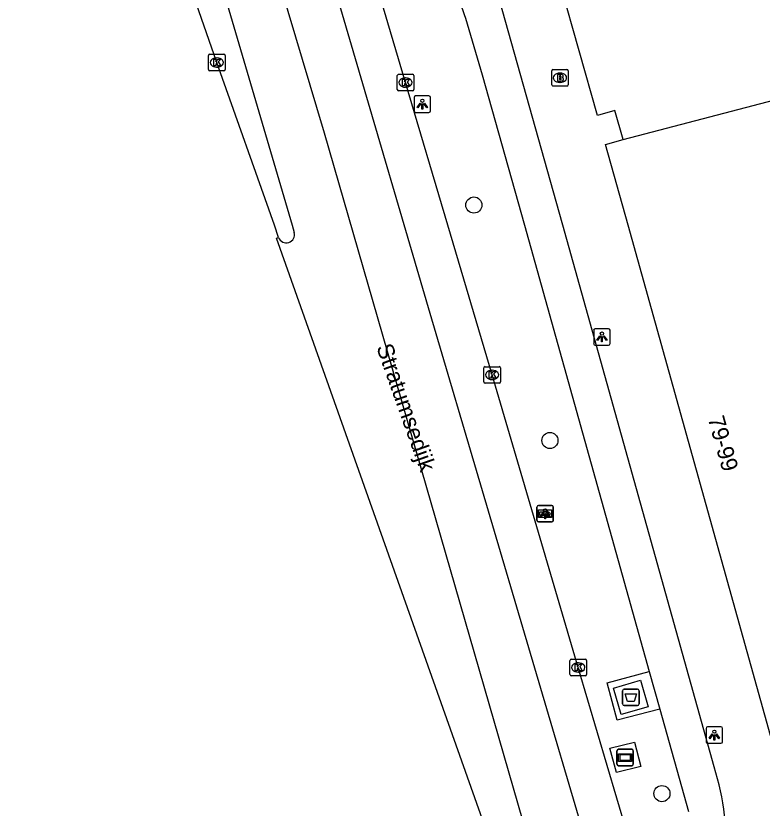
# Model space of a CAD drawing. Extents: x 161882 to 162509, y 381687 to 382379.
# Drawn here: x 161887.07 to 161932.3, y 382214.69 to 382262.69 of the extents above; entities that cross this region are included whole.
import ezdxf

# ---------------------------------------------------------------- set-up
doc = ezdxf.new("R2010")
doc.units = 0
for name, color, linetype in [('IMGEO_Afval_apart_plaats', 7, 'Continuous'), ('IMGEO_Berm_groen', 7, 'Continuous'), ('IMGEO_Boom', 7, 'Continuous'), ('IMGEO_Brandkraan', 7, 'Continuous'), ('IMGEO_Fietspad_gesloten', 7, 'Continuous'), ('IMGEO_Kolk', 7, 'Continuous'), ('IMGEO_Lichtpunt', 7, 'Continuous'), ('IMGEO_Openbare_ruimte_label', 7, 'Continuous'), ('IMGEO_OVBaan_gesloten', 7, 'Continuous'), ('IMGEO_Pand', 7, 'Continuous'), ('IMGEO_Pand_nummerreeks', 7, 'Continuous'), ('IMGEO_Reclamebord', 7, 'Continuous'), ('IMGEO_Rijbaan_lokaal_gesloten', 7, 'Continuous'), ('IMGEO_Voetpad_gesloten', 7, 'Continuous'), ('IMGEO_Voetpad_open', 7, 'Continuous'), ('IMGEO_Wegwijzer', 7, 'Continuous')]:
    doc.layers.add(name, color=color, linetype=linetype)

msp = doc.modelspace()

# ---------------------------------------------------------------- linework, layer by layer
at = {"layer": 'IMGEO_Afval_apart_plaats'}
for p, q in [((161923.843, 382221.001), (161923.843, 382221.801)), ((161923.843, 382221.801), (161923.843, 382221.001)), ((161923.943, 382221.901), (161924.733, 382221.901)), ((161924.733, 382221.901), (161923.943, 382221.901)), ((161924.833, 382221.801), (161924.833, 382221.001)), ((161924.833, 382221.001), (161924.833, 382221.801)), ((161924.733, 382220.901), (161923.943, 382220.901)), ((161923.943, 382220.901), (161924.733, 382220.901))]:
    msp.add_line(p, q, dxfattribs=at)
msp.add_lwpolyline([(161923.986, 382221.615), (161924.69, 382221.615), (161924.541, 382221.145), (161924.135, 382221.145), (161923.986, 382221.615)], dxfattribs=at)
for centre, start, end in [((161923.943, 382221.801), 90, 180), ((161923.943, 382221.801), 90, 180), ((161924.733, 382221.801), 0, 90), ((161924.733, 382221.801), 360, 90), ((161923.943, 382221.001), 180, 270), ((161923.943, 382221.001), 180, 270), ((161924.733, 382221.001), 270, 0), ((161924.733, 382221.001), 270, 0)]:
    msp.add_arc(centre, 0.1, start, end, dxfattribs=at)
at = {"layer": 'IMGEO_Berm_groen'}
msp.add_lwpolyline([(161924.551, 382218.692), (161924.938, 382217.223), (161923.471, 382216.851), (161923.074, 382218.328), (161924.551, 382218.692)], dxfattribs=at)
at = {"layer": 'IMGEO_Boom'}
for centre in [(161914.827, 382251.226), (161919.435, 382236.963), (161926.222, 382215.573)]:
    msp.add_circle(centre, 0.489, dxfattribs=at)
at = {"layer": 'IMGEO_Brandkraan'}
for p, q in [((161919.541, 382258.512), (161919.541, 382259.364)), ((161919.616, 382259.438), (161920.468, 382259.438)), ((161920.029, 382259.218), (161920.054, 382259.218)), ((161920.542, 382259.364), (161920.542, 382258.512)), ((161920.468, 382258.438), (161919.616, 382258.438)), ((161920.052, 382258.658), (161920.027, 382258.658))]:
    msp.add_line(p, q, dxfattribs=at)
for points in [[(161919.541, 382258.512), (161919.541, 382259.364)], [(161919.616, 382259.438), (161920.468, 382259.438)], [(161920.542, 382259.364), (161920.542, 382258.512)], [(161919.889, 382259.138), (161919.889, 382258.738), (161920.102, 382258.738)], [(161920.12, 382259.138), (161919.889, 382259.138)], [(161920.068, 382259.057), (161920.014, 382259.057), (161920.014, 382258.981)], [(161920.014, 382258.981), (161920.067, 382258.981)], [(161920.076, 382258.905), (161920.014, 382258.905), (161920.014, 382258.824)], [(161920.014, 382258.824), (161920.076, 382258.824)], [(161920.468, 382258.438), (161919.616, 382258.438)]]:
    msp.add_lwpolyline(points, dxfattribs=at)
for centre, radius, start, end in [((161919.618, 382259.362), 0.0765, 91.552, 178.448), ((161919.618, 382259.362), 0.0765, 91.552, 178.448), ((161920.466, 382259.362), 0.0765, 1.552, 88.448), ((161920.466, 382259.362), 0.0765, 1.552, 88.448), ((161920.069, 382259.019), 0.0379, 267.8285, 90.9355), ((161920.077, 382258.864), 0.0404, 269.8759, 90.5077), ((161920.108, 382258.989), 0.251, 268.6676, 293.5347), ((161920.124, 382258.993), 0.145, 59.4692, 91.5367), ((161920.149, 382259.04), 0.0922, 285.5137, 58.1501), ((161920.154, 382258.848), 0.105, 301.3115, 78.989), ((161919.618, 382258.514), 0.0765, 181.552, 268.448), ((161919.618, 382258.514), 0.0765, 181.552, 268.448), ((161920.466, 382258.514), 0.0765, 271.552, 358.448), ((161920.466, 382258.514), 0.0765, 271.552, 358.448)]:
    msp.add_arc(centre, radius, start, end, dxfattribs=at)
for centre, major_axis, ratio, start_param, end_param in [((161920.028, 382258.938), (-0.387, 0.002), 0.722429, 4.712389, 7.853982), ((161920.053, 382258.938), (-0.39, 0.002), 0.717154, 1.570796, 4.712389)]:
    msp.add_ellipse(centre, major_axis=major_axis, ratio=ratio, start_param=start_param, end_param=end_param, dxfattribs=at)
at = {"layer": 'IMGEO_Fietspad_gesloten'}
for points in [[(161929.383, 382217.188), (161920.208, 382250), (161916.183, 382264.392)], [(161914.324, 382262.55), (161915.338, 382259.12), (161917.891, 382250), (161925.456, 382222.971)], [(161925.456, 382222.971), (161926.097, 382220.68)], [(161926.097, 382220.68), (161927.828, 382214.496)]]:
    msp.add_lwpolyline(points, dxfattribs=at)
for centre, radius, start, end in [((161922.228, 382265.737), 8.522, 175.7434, 201.963), ((161914.483, 382212.426), 15.642, 355.7765, 17.7241)]:
    msp.add_arc(centre, radius, start, end, dxfattribs=at)
at = {"layer": 'IMGEO_Kolk'}
for p, q in [((161898.745, 382259.434), (161898.745, 382260.286)), ((161898.82, 382260.36), (161899.672, 382260.36)), ((161899.746, 382260.286), (161899.746, 382259.434)), ((161899.233, 382260.14), (161899.258, 382260.14)), ((161899.672, 382259.36), (161898.82, 382259.36)), ((161899.256, 382259.58), (161899.231, 382259.58)), ((161910.185, 382258.221), (161910.185, 382259.073)), ((161910.26, 382259.147), (161911.112, 382259.147)), ((161910.673, 382258.927), (161910.698, 382258.927)), ((161911.186, 382259.073), (161911.186, 382258.221)), ((161910.696, 382258.367), (161910.671, 382258.367)), ((161911.112, 382258.147), (161910.26, 382258.147)), ((161915.505, 382241.436), (161916.357, 382241.436)), ((161915.43, 382240.51), (161915.43, 382241.362)), ((161915.918, 382241.216), (161915.943, 382241.216)), ((161916.431, 382241.362), (161916.431, 382240.51)), ((161915.941, 382240.656), (161915.916, 382240.656)), ((161916.357, 382240.436), (161915.505, 382240.436)), ((161920.726, 382223.715), (161921.578, 382223.715)), ((161920.651, 382222.789), (161920.651, 382223.641)), ((161921.139, 382223.495), (161921.164, 382223.495)), ((161921.652, 382223.641), (161921.652, 382222.789)), ((161921.578, 382222.715), (161920.726, 382222.715)), ((161921.162, 382222.935), (161921.137, 382222.935))]:
    msp.add_line(p, q, dxfattribs=at)
for points in [[(161898.745, 382259.434), (161898.745, 382260.286)], [(161898.82, 382260.36), (161899.672, 382260.36)], [(161899.746, 382260.286), (161899.746, 382259.434)], [(161899.066, 382260.06), (161899.189, 382260.06), (161899.189, 382259.909), (161899.319, 382260.06), (161899.483, 382260.06), (161899.337, 382259.909), (161899.49, 382259.66), (161899.338, 382259.66), (161899.253, 382259.824), (161899.189, 382259.757), (161899.189, 382259.66), (161899.066, 382259.66), (161899.066, 382260.06)], [(161899.672, 382259.36), (161898.82, 382259.36)], [(161910.185, 382258.221), (161910.185, 382259.073)], [(161910.26, 382259.147), (161911.112, 382259.147)], [(161910.506, 382258.847), (161910.629, 382258.847), (161910.629, 382258.696), (161910.759, 382258.847), (161910.923, 382258.847), (161910.777, 382258.696), (161910.93, 382258.447), (161910.778, 382258.447), (161910.693, 382258.611), (161910.629, 382258.544), (161910.629, 382258.447), (161910.506, 382258.447), (161910.506, 382258.847)], [(161911.186, 382259.073), (161911.186, 382258.221)], [(161911.112, 382258.147), (161910.26, 382258.147)], [(161915.505, 382241.436), (161916.357, 382241.436)], [(161915.43, 382240.51), (161915.43, 382241.362)], [(161915.751, 382241.136), (161915.874, 382241.136), (161915.874, 382240.985), (161916.004, 382241.136), (161916.168, 382241.136), (161916.022, 382240.985), (161916.175, 382240.736), (161916.023, 382240.736), (161915.938, 382240.9), (161915.874, 382240.833), (161915.874, 382240.736), (161915.751, 382240.736), (161915.751, 382241.136)], [(161916.431, 382241.362), (161916.431, 382240.51)], [(161916.357, 382240.436), (161915.505, 382240.436)], [(161920.726, 382223.715), (161921.578, 382223.715)], [(161920.651, 382222.789), (161920.651, 382223.641)], [(161920.972, 382223.415), (161921.095, 382223.415), (161921.095, 382223.264), (161921.225, 382223.415), (161921.389, 382223.415), (161921.243, 382223.264), (161921.396, 382223.015), (161921.244, 382223.015), (161921.159, 382223.179), (161921.095, 382223.112), (161921.095, 382223.015), (161920.972, 382223.015), (161920.972, 382223.415)], [(161921.652, 382223.641), (161921.652, 382222.789)], [(161921.578, 382222.715), (161920.726, 382222.715)]]:
    msp.add_lwpolyline(points, dxfattribs=at)
for centre, start, end in [((161898.822, 382260.284), 91.552, 178.448), ((161898.822, 382260.284), 91.552, 178.448), ((161899.67, 382260.284), 1.552, 88.448), ((161899.67, 382260.284), 1.552, 88.448), ((161898.822, 382259.436), 181.552, 268.448), ((161898.822, 382259.436), 181.552, 268.448), ((161899.67, 382259.436), 271.552, 358.448), ((161899.67, 382259.436), 271.552, 358.448), ((161910.262, 382259.071), 91.552, 178.448), ((161910.262, 382259.071), 91.552, 178.448), ((161911.11, 382259.071), 1.552, 88.448), ((161911.11, 382259.071), 1.552, 88.448), ((161910.262, 382258.223), 181.552, 268.448), ((161910.262, 382258.223), 181.552, 268.448), ((161911.11, 382258.223), 271.552, 358.448), ((161911.11, 382258.223), 271.552, 358.448), ((161915.507, 382241.36), 91.552, 178.448), ((161915.507, 382241.36), 91.552, 178.448), ((161916.355, 382241.36), 1.552, 88.448), ((161916.355, 382241.36), 1.552, 88.448), ((161915.507, 382240.512), 181.552, 268.448), ((161915.507, 382240.512), 181.552, 268.448), ((161916.355, 382240.512), 271.552, 358.448), ((161916.355, 382240.512), 271.552, 358.448), ((161920.728, 382223.639), 91.552, 178.448), ((161920.728, 382223.639), 91.552, 178.448), ((161921.576, 382223.639), 1.552, 88.448), ((161921.576, 382223.639), 1.552, 88.448), ((161920.728, 382222.791), 181.552, 268.448), ((161920.728, 382222.791), 181.552, 268.448), ((161921.576, 382222.791), 271.552, 358.448), ((161921.576, 382222.791), 271.552, 358.448)]:
    msp.add_arc(centre, 0.0765, start, end, dxfattribs=at)
for centre, major_axis, ratio, start_param, end_param in [((161899.232, 382259.86), (-0.387, 0.002), 0.722429, 4.712389, 7.853982), ((161899.257, 382259.86), (-0.39, 0.002), 0.717154, 1.570796, 4.712389), ((161910.672, 382258.647), (-0.387, 0.002), 0.722429, 4.712389, 7.853982), ((161910.697, 382258.647), (-0.39, 0.002), 0.717154, 1.570796, 4.712389), ((161915.917, 382240.936), (-0.387, 0.002), 0.722429, 4.712389, 7.853982), ((161915.942, 382240.936), (-0.39, 0.002), 0.717154, 1.570796, 4.712389), ((161921.138, 382223.215), (-0.387, 0.002), 0.722429, 4.712389, 7.853982), ((161921.163, 382223.215), (-0.39, 0.002), 0.717154, 1.570796, 4.712389)]:
    msp.add_ellipse(centre, major_axis=major_axis, ratio=ratio, start_param=start_param, end_param=end_param, dxfattribs=at)
at = {"layer": 'IMGEO_Lichtpunt'}
for p, q in [((161912.106, 382257.838), (161911.298, 382257.838)), ((161912.106, 382257.838), (161911.298, 382257.838)), ((161911.204, 382257.743), (161911.204, 382256.936)), ((161911.204, 382257.743), (161911.204, 382256.936)), ((161912.2, 382256.936), (161912.2, 382257.743)), ((161912.2, 382256.936), (161912.2, 382257.743)), ((161911.298, 382256.842), (161912.106, 382256.842)), ((161911.298, 382256.842), (161912.106, 382256.842)), ((161922.086, 382243.642), (161922.086, 382242.835)), ((161922.086, 382243.642), (161922.086, 382242.835)), ((161922.988, 382243.737), (161922.18, 382243.737)), ((161922.988, 382243.737), (161922.18, 382243.737)), ((161923.082, 382242.835), (161923.082, 382243.642)), ((161923.082, 382242.835), (161923.082, 382243.642)), ((161922.18, 382242.741), (161922.988, 382242.741)), ((161922.18, 382242.741), (161922.988, 382242.741)), ((161918.646, 382232.934), (161918.646, 382232.127)), ((161918.646, 382232.934), (161918.646, 382232.127)), ((161919.548, 382233.029), (161918.74, 382233.029)), ((161919.548, 382233.029), (161918.74, 382233.029)), ((161919.642, 382232.127), (161919.642, 382232.934)), ((161919.642, 382232.127), (161919.642, 382232.934)), ((161918.74, 382232.033), (161919.548, 382232.033)), ((161918.74, 382232.033), (161919.548, 382232.033)), ((161928.9, 382219.526), (161928.9, 382218.719)), ((161928.9, 382219.526), (161928.9, 382218.719)), ((161929.802, 382219.621), (161928.994, 382219.621)), ((161929.802, 382219.621), (161928.994, 382219.621)), ((161929.896, 382218.719), (161929.896, 382219.526)), ((161929.896, 382218.719), (161929.896, 382219.526)), ((161928.994, 382218.625), (161929.802, 382218.625)), ((161928.994, 382218.625), (161929.802, 382218.625))]:
    msp.add_line(p, q, dxfattribs=at)
for points in [[(161911.578, 382257.407), (161911.617, 382257.379), (161911.429, 382257.117), (161911.391, 382257.144), (161911.578, 382257.407)], [(161911.68, 382257.359), (161911.727, 382257.359), (161911.727, 382257.037), (161911.68, 382257.037), (161911.68, 382257.359)], [(161911.79, 382257.379), (161911.828, 382257.406), (161912.015, 382257.144), (161911.976, 382257.116), (161911.79, 382257.379)], [(161922.46, 382243.306), (161922.499, 382243.278), (161922.311, 382243.016), (161922.273, 382243.043), (161922.46, 382243.306)], [(161922.562, 382243.258), (161922.609, 382243.258), (161922.609, 382242.936), (161922.562, 382242.936), (161922.562, 382243.258)], [(161922.672, 382243.278), (161922.71, 382243.305), (161922.897, 382243.043), (161922.858, 382243.015), (161922.672, 382243.278)], [(161919.02, 382232.598), (161919.059, 382232.57), (161918.871, 382232.308), (161918.833, 382232.335), (161919.02, 382232.598)], [(161919.122, 382232.55), (161919.169, 382232.55), (161919.169, 382232.228), (161919.122, 382232.228), (161919.122, 382232.55)], [(161919.232, 382232.57), (161919.27, 382232.597), (161919.457, 382232.335), (161919.418, 382232.307), (161919.232, 382232.57)], [(161929.274, 382219.19), (161929.313, 382219.162), (161929.125, 382218.9), (161929.087, 382218.927), (161929.274, 382219.19)], [(161929.376, 382219.142), (161929.423, 382219.142), (161929.423, 382218.82), (161929.376, 382218.82), (161929.376, 382219.142)], [(161929.486, 382219.162), (161929.524, 382219.189), (161929.711, 382218.927), (161929.672, 382218.899), (161929.486, 382219.162)]]:
    msp.add_lwpolyline(points, dxfattribs=at)
for centre in [(161911.703, 382257.541), (161922.585, 382243.44), (161919.145, 382232.732), (161929.399, 382219.324)]:
    msp.add_circle(centre, 0.0994, dxfattribs=at)
for centre, start, end in [((161911.298, 382257.743), 90, 180), ((161911.298, 382257.743), 90, 180), ((161912.106, 382257.743), 0, 90), ((161912.106, 382257.743), 0, 90), ((161911.298, 382256.936), 180, 270), ((161911.298, 382256.936), 180, 270), ((161912.106, 382256.936), 270, 0), ((161912.106, 382256.936), 270, 360), ((161922.18, 382243.642), 90, 180), ((161922.18, 382243.642), 90, 180), ((161922.988, 382243.642), 0, 90), ((161922.988, 382243.642), 0, 90), ((161922.18, 382242.835), 180, 270), ((161922.18, 382242.835), 180, 270), ((161922.988, 382242.835), 270, 0), ((161922.988, 382242.835), 270, 360), ((161918.74, 382232.934), 90, 180), ((161918.74, 382232.934), 90, 180), ((161919.548, 382232.934), 0, 90), ((161919.548, 382232.934), 0, 90), ((161918.74, 382232.127), 180, 270), ((161918.74, 382232.127), 180, 270), ((161919.548, 382232.127), 270, 0), ((161919.548, 382232.127), 270, 360), ((161928.994, 382219.526), 90, 180), ((161928.994, 382219.526), 90, 180), ((161929.802, 382219.526), 0, 90), ((161929.802, 382219.526), 0, 90), ((161928.994, 382218.719), 180, 270), ((161928.994, 382218.719), 180, 270), ((161929.802, 382218.719), 270, 0), ((161929.802, 382218.719), 270, 360)]:
    msp.add_arc(centre, 0.0946, start, end, dxfattribs=at)
at = {"layer": 'IMGEO_OVBaan_gesloten'}
for points in [[(161902.994, 382249.268), (161902.735, 382250), (161899.245, 382259.859), (161894.908, 382272.343), (161893.598, 382276.374), (161889.478, 382288.959), (161888.196, 382293.015), (161887.067, 382296.792)], [(161928.664, 382176.248), (161919.644, 382201.86), (161902.872, 382249.216), (161902.994, 382249.268)]]:
    msp.add_lwpolyline(points, dxfattribs=at)
at = {"layer": 'IMGEO_Pand'}
for points in [[(161923.866, 382255.207), (161923.36, 382256.961), (161922.313, 382256.656), (161920.099, 382264.507), (161922.385, 382268.556)], [(161923.866, 382255.207), (161934.37, 382257.936)], [(161938.437, 382185.838), (161932.713, 382206.28), (161936.116, 382207.222), (161924.171, 382250), (161922.804, 382254.896), (161923.866, 382255.207)]]:
    msp.add_lwpolyline(points, dxfattribs=at)
at = {"layer": 'IMGEO_Reclamebord'}
for p, q in [((161923.499, 382217.359), (161923.499, 382218.159)), ((161923.499, 382218.159), (161923.499, 382217.359)), ((161923.599, 382218.259), (161924.389, 382218.259)), ((161924.389, 382218.259), (161923.599, 382218.259)), ((161924.489, 382218.159), (161924.489, 382217.359)), ((161924.489, 382217.359), (161924.489, 382218.159)), ((161924.389, 382217.259), (161923.599, 382217.259)), ((161923.599, 382217.259), (161924.389, 382217.259))]:
    msp.add_line(p, q, dxfattribs=at)
for points in [[(161923.6, 382217.991), (161924.388, 382217.991), (161924.388, 382217.527), (161923.6, 382217.527), (161923.6, 382217.991)], [(161923.665, 382217.926), (161923.665, 382217.592), (161924.323, 382217.592), (161924.323, 382217.926), (161923.665, 382217.926)]]:
    msp.add_lwpolyline(points, dxfattribs=at)
for centre, start, end in [((161923.599, 382218.159), 90, 180), ((161923.599, 382218.159), 90, 180), ((161924.389, 382218.159), 0, 90), ((161924.389, 382218.159), 360, 90), ((161923.599, 382217.359), 180, 270), ((161923.599, 382217.359), 180, 270), ((161924.389, 382217.359), 270, 0), ((161924.389, 382217.359), 270, 0)]:
    msp.add_arc(centre, 0.1, start, end, dxfattribs=at)
at = {"layer": 'IMGEO_Rijbaan_lokaal_gesloten'}
for points in [[(161924.075, 382213.309), (161921.151, 382223.215), (161915.93, 382240.936), (161913.245, 382250), (161910.684, 382258.647), (161905.452, 382276.348), (161900.232, 382294.061), (161898.483, 382300.072)], [(161958.065, 382127.25), (161948.371, 382140.163), (161942.95, 382147.082), (161940.342, 382151.778), (161938.256, 382156.822), (161937.203, 382160.244), (161935.474, 382165.866), (161924.869, 382201.694), (161912.178, 382244.653), (161902.442, 382277.873), (161895.498, 382299.221)], [(161892.954, 382298.496), (161905.745, 382255.61), (161928.664, 382176.248)], [(161889.814, 382297.601), (161903.814, 382250), (161903.943, 382249.563)]]:
    msp.add_lwpolyline(points, dxfattribs=at)
msp.add_arc((161903.463, 382249.432), 0.497, 199.2339, 15.3022, dxfattribs=at)
at = {"layer": 'IMGEO_Voetpad_gesloten'}
msp.add_lwpolyline([(161923.753, 382220.365), (161923.292, 382221.966), (161924.924, 382222.436), (161925.385, 382220.835), (161923.753, 382220.365)], dxfattribs=at)
at = {"layer": 'IMGEO_Voetpad_open'}
msp.add_lwpolyline([(161926.097, 382220.68), (161923.503, 382220.027), (161922.901, 382222.288), (161925.456, 382222.971)], dxfattribs=at)
at = {"layer": 'IMGEO_Wegwijzer'}
for p, q in [((161918.644, 382232.131), (161918.644, 382232.931)), ((161918.644, 382232.931), (161918.644, 382232.131)), ((161918.744, 382233.031), (161919.534, 382233.031)), ((161919.534, 382233.031), (161918.744, 382233.031)), ((161919.634, 382232.931), (161919.634, 382232.131)), ((161919.634, 382232.131), (161919.634, 382232.931)), ((161919.534, 382232.031), (161918.744, 382232.031)), ((161918.744, 382232.031), (161919.534, 382232.031))]:
    msp.add_line(p, q, dxfattribs=at)
for points in [[(161918.745, 382232.763), (161919.533, 382232.763), (161919.533, 382232.299), (161918.745, 382232.299), (161918.745, 382232.763)], [(161918.81, 382232.615), (161918.81, 382232.531), (161918.81, 382232.447), (161919.221, 382232.447), (161919.221, 382232.364), (161919.468, 382232.531), (161919.221, 382232.698), (161919.221, 382232.615), (161918.81, 382232.615)]]:
    msp.add_lwpolyline(points, dxfattribs=at)
for centre, start, end in [((161918.744, 382232.931), 90, 180), ((161918.744, 382232.931), 90, 180), ((161919.534, 382232.931), 0, 90), ((161919.534, 382232.931), 360, 90), ((161918.744, 382232.131), 180, 270), ((161918.744, 382232.131), 180, 270), ((161919.534, 382232.131), 270, 0), ((161919.534, 382232.131), 270, 0)]:
    msp.add_arc(centre, 0.1, start, end, dxfattribs=at)

# ---------------------------------------------------------------- texts
at = {"layer": 'IMGEO_Openbare_ruimte_label'}
msp.add_text('Stratumsedijk', height=1, rotation=289.5036, dxfattribs=at).set_placement((161908.901, 382242.622))
at = {"layer": 'IMGEO_Pand_nummerreeks'}
msp.add_text('79-99', height=1, rotation=285.6014, dxfattribs=at).set_placement((161928.995, 382238.301))

doc.saveas('drawing.dxf')
